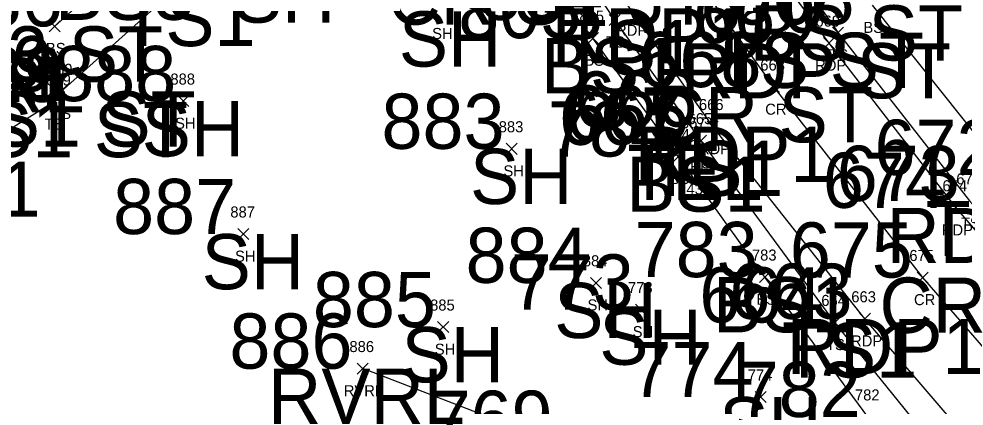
# Model space of a CAD drawing. Extents: x 1616840 to 1618410, y 488554 to 491945.
# Drawn here: x 1617725.1 to 1617896.5, y 488979.2 to 489049.4 of the extents above; entities that cross this region are included whole.
import ezdxf

# ---------------------------------------------------------------- set-up
doc = ezdxf.new("R2010")
doc.units = 0
for name, color, linetype in [('C_A', 7, 'Continuous'), ('C_I', 7, 'Continuous'), ('L_A', 7, 'Continuous'), ('L_I', 7, 'Continuous'), ('L_TIC', 7, 'Continuous'), ('LAWE', 7, 'Continuous'), ('LELB', 7, 'Continuous'), ('P_A', 7, 'Continuous'), ('P_I', 7, 'Continuous'), ('P_TIC', 7, 'Continuous'), ('PET', 7, 'Continuous'), ('PRC', 7, 'Continuous'), ('U_A', 7, 'Continuous'), ('U_C', 7, 'Continuous'), ('U_I', 7, 'Continuous'), ('UP', 7, 'Continuous')]:
    doc.layers.add(name, color=color, linetype=linetype)

msp = doc.modelspace()

# ---------------------------------------------------------------- linework, layer by layer
at = {"layer": 'L_TIC'}
for points in [[(1617730.6, 489047.04), (1617732.6, 489049.04)], [(1617732.6, 489047.04), (1617730.6, 489049.04)], [(1617832.17, 489048.2), (1617834.17, 489050.2)], [(1617834.17, 489048.2), (1617832.17, 489050.2)], [(1617828.21, 489044.9), (1617830.21, 489046.9)], [(1617830.21, 489044.9), (1617828.21, 489046.9)], [(1617872.66, 489045.89), (1617874.66, 489047.89)], [(1617874.66, 489045.89), (1617872.66, 489047.89)], [(1617731.77, 489035.26), (1617733.77, 489037.26)], [(1617733.77, 489035.26), (1617731.77, 489037.26)], [(1617730.38, 489033.33), (1617732.38, 489035.33)], [(1617732.38, 489033.33), (1617730.38, 489035.33)], [(1617753.96, 489033.49), (1617755.96, 489035.49)], [(1617755.96, 489033.49), (1617753.96, 489035.49)], [(1617847.82, 489026.32), (1617849.82, 489028.32)], [(1617849.82, 489026.32), (1617847.82, 489028.32)], [(1617813.49, 489024.85), (1617815.49, 489026.85)], [(1617815.49, 489024.85), (1617813.49, 489026.85)], [(1617843.69, 489023.46), (1617845.69, 489025.46)], [(1617845.69, 489023.46), (1617843.69, 489025.46)], [(1617764.83, 489009.41), (1617766.83, 489011.41)], [(1617766.83, 489009.41), (1617764.83, 489011.41)], [(1617828.75, 489000.57), (1617830.75, 489002.57)], [(1617830.75, 489000.57), (1617828.75, 489002.57)], [(1617859.4, 489001.61), (1617861.4, 489003.61)], [(1617861.4, 489001.61), (1617859.4, 489003.61)], [(1617836.93, 488995.73), (1617838.93, 488997.73)], [(1617838.93, 488995.73), (1617836.93, 488997.73)], [(1617872.07, 488993.39), (1617874.07, 488995.39)], [(1617874.07, 488993.39), (1617872.07, 488995.39)], [(1617801.06, 488992.55), (1617803.06, 488994.55)], [(1617803.06, 488992.55), (1617801.06, 488994.55)], [(1617786.48, 488985.03), (1617788.48, 488987.03)], [(1617788.48, 488985.03), (1617786.48, 488987.03)], [(1617858.65, 488979.88), (1617860.65, 488981.88)], [(1617860.65, 488979.88), (1617858.65, 488981.88)]]:
    msp.add_lwpolyline(points, dxfattribs=at)
at = {"layer": 'LAWE'}
msp.add_lwpolyline([(1618101.04, 488678.83), (1618071.55, 488686.16), (1618015.21, 488698.55), (1617976.19, 488731.16), (1617953.51, 488754.8), (1617940.28, 488784.78), (1617928.1, 488804), (1617924.77, 488823.27), (1617928.92, 488856.52), (1617921.32, 488892.33), (1617913.77, 488910.32), (1617892.86, 488930.49), (1617858.2, 488964.99), (1617823.76, 488972.04), (1617787.48, 488986.03)], dxfattribs=at)
msp.add_lwpolyline([(1618101.04, 488678.83), (1618071.55, 488686.16), (1618015.21, 488698.55), (1617976.19, 488731.16), (1617953.51, 488754.8), (1617940.28, 488784.78), (1617928.1, 488804), (1617924.77, 488823.27), (1617928.92, 488856.52), (1617921.32, 488892.33), (1617913.77, 488910.32), (1617892.86, 488930.49), (1617858.2, 488964.99), (1617823.76, 488972.04), (1617787.48, 488986.03)], dxfattribs=at)
at = {"layer": 'LELB'}
for points in [[(1617732.77, 489036.26), (1617753.12, 489054.45), (1617766.37, 489068.79), (1617772.77, 489089.81), (1617771.81, 489098.82), (1617785.66, 489112.05), (1617792.61, 489109.83)], [(1617732.77, 489036.26), (1617753.12, 489054.45), (1617766.37, 489068.79), (1617772.77, 489089.81), (1617771.81, 489098.82), (1617785.66, 489112.05), (1617792.61, 489109.83)], [(1618368.75, 488613.8), (1618321.4, 488632.94), (1618282.27, 488648.99), (1618242.69, 488669.8), (1618172.86, 488718.63), (1618158.01, 488727.46), (1618153.55, 488725.35), (1618127.44, 488751.79), (1618097.12, 488773.93), (1618062.46, 488804.42), (1618020.43, 488842.82), (1617984.54, 488876.57), (1617940.45, 488918.71), (1617907.97, 488951.36), (1617873.07, 488994.39), (1617848.82, 489027.32), (1617833.17, 489049.2), (1617821.83, 489065.98), (1617816, 489078.6), (1617805.53, 489095.77), (1617797.92, 489111.87)], [(1618368.75, 488613.8), (1618321.4, 488632.94), (1618282.27, 488648.99), (1618242.69, 488669.8), (1618172.86, 488718.63), (1618158.01, 488727.46), (1618153.55, 488725.35), (1618127.44, 488751.79), (1618097.12, 488773.93), (1618062.46, 488804.42), (1618020.43, 488842.82), (1617984.54, 488876.57), (1617940.45, 488918.71), (1617907.97, 488951.36), (1617873.07, 488994.39), (1617848.82, 489027.32), (1617833.17, 489049.2), (1617821.83, 489065.98), (1617816, 489078.6), (1617805.53, 489095.77), (1617797.92, 489111.87)], [(1618038.54, 488779.2), (1618030.18, 488793.91), (1618028.41, 488809.69), (1618005.43, 488835.74), (1617969.51, 488869.77), (1617943.16, 488902.22), (1617925.66, 488922.22), (1617902.54, 488947.76), (1617879.08, 488977.27), (1617860.4, 489002.61), (1617844.69, 489024.46), (1617829.21, 489045.9), (1617817.37, 489061.45), (1617811.98, 489074.73), (1617802.97, 489090.49), (1617793.73, 489107.5), (1617792.96, 489109.75)], [(1618038.54, 488779.2), (1618030.18, 488793.91), (1618028.41, 488809.69), (1618005.43, 488835.74), (1617969.51, 488869.77), (1617943.16, 488902.22), (1617925.66, 488922.22), (1617902.54, 488947.76), (1617879.08, 488977.27), (1617860.4, 489002.61), (1617844.69, 489024.46), (1617829.21, 489045.9), (1617817.37, 489061.45), (1617811.98, 489074.73), (1617802.97, 489090.49), (1617793.73, 489107.5), (1617792.96, 489109.75)], [(1617731.6, 489048.04), (1617743.93, 489059.21), (1617752.4, 489067.49), (1617761.2, 489076.52), (1617763.81, 489089.74), (1617762.15, 489099.99)], [(1617731.6, 489048.04), (1617743.93, 489059.21), (1617752.4, 489067.49), (1617761.2, 489076.52), (1617763.81, 489089.74), (1617762.15, 489099.99)], [(1617863.31, 489061.8), (1617873.66, 489046.89)], [(1617863.31, 489061.8), (1617873.66, 489046.89)], [(1617879.81, 489051.85), (1617904.35, 489021.12), (1617947.62, 488976.78), (1617977.61, 488946.51), (1618015.66, 488908.18), (1618041.03, 488885.14), (1618075.84, 488847.6), (1618086.99, 488829.82), (1618109.76, 488805.64), (1618148.46, 488775.15)], [(1617879.81, 489051.85), (1617904.35, 489021.12), (1617947.62, 488976.78), (1617977.61, 488946.51), (1618015.66, 488908.18), (1618041.03, 488885.14), (1618075.84, 488847.6), (1618086.99, 488829.82), (1618109.76, 488805.64), (1618148.46, 488775.15)], [(1617873.66, 489046.89), (1617897.51, 489016.41), (1617938.42, 488970.46), (1617969.5, 488937.69), (1618005.95, 488898.76), (1618030.22, 488874.79), (1618079.27, 488832.72), (1618108.55, 488803.91)], [(1617873.66, 489046.89), (1617897.51, 489016.41), (1617938.42, 488970.46), (1617969.5, 488937.69), (1618005.95, 488898.76), (1618030.22, 488874.79), (1618079.27, 488832.72), (1618108.55, 488803.91)], [(1617731.38, 489034.33), (1617714.15, 489023.55), (1617701.64, 489017.02)], [(1617731.38, 489034.33), (1617714.15, 489023.55), (1617701.64, 489017.02)]]:
    msp.add_lwpolyline(points, dxfattribs=at)
at = {"layer": 'P_TIC'}
for points in [[(1617871.01, 489043.99), (1617873.01, 489045.99)], [(1617873.01, 489043.99), (1617871.01, 489045.99)], [(1617861.02, 489036.03), (1617863.02, 489038.03)], [(1617863.02, 489036.03), (1617861.02, 489038.03)], [(1617849.94, 489028.87), (1617851.94, 489030.87)], [(1617851.94, 489028.87), (1617849.94, 489030.87)], [(1617893.99, 489014.16), (1617895.99, 489016.16)], [(1617895.99, 489014.16), (1617893.99, 489016.16)], [(1617887.99, 489001.53), (1617889.99, 489003.53)], [(1617889.99, 489001.53), (1617887.99, 489003.53)], [(1617877.52, 488994.05), (1617879.52, 488996.05)], [(1617879.52, 488994.05), (1617877.52, 488996.05)]]:
    msp.add_lwpolyline(points, dxfattribs=at)
at = {"layer": 'PET'}
for points in [[(1618370.16, 488615.85), (1618322.64, 488635.79), (1618284.75, 488653.96), (1618240.83, 488677.95), (1618175.2, 488719.81), (1618156.99, 488732.51), (1618128.6, 488753.01), (1618083.83, 488788.86), (1618061.31, 488807.77), (1618021.71, 488843.39), (1617985.63, 488878.3), (1617944.42, 488920.98), (1617912.44, 488955.55), (1617878.52, 488995.05), (1617850.94, 489029.87), (1617835.91, 489051.33), (1617824.93, 489068.42), (1617810.43, 489094.27), (1617804.67, 489105.1), (1617798.43, 489114.38), (1617805.1, 489123.51), (1617811.42, 489131.94)], [(1618370.16, 488615.85), (1618322.64, 488635.79), (1618284.75, 488653.96), (1618240.83, 488677.95), (1618175.2, 488719.81), (1618156.99, 488732.51), (1618128.6, 488753.01), (1618083.83, 488788.86), (1618061.31, 488807.77), (1618021.71, 488843.39), (1617985.63, 488878.3), (1617944.42, 488920.98), (1617912.44, 488955.55), (1617878.52, 488995.05), (1617850.94, 489029.87), (1617835.91, 489051.33), (1617824.93, 489068.42), (1617810.43, 489094.27), (1617804.67, 489105.1), (1617798.43, 489114.38), (1617805.1, 489123.51), (1617811.42, 489131.94)], [(1617860.97, 489059.9), (1617872.01, 489044.99)], [(1617860.97, 489059.9), (1617872.01, 489044.99)], [(1617872.01, 489044.99), (1617894.99, 489015.16), (1617935.77, 488968.16), (1617966.34, 488935.71), (1618003.97, 488896.99), (1618028.35, 488873.06), (1618077.06, 488828.57), (1618108.12, 488802.11), (1618146.01, 488772.77)], [(1617872.01, 489044.99), (1617894.99, 489015.16), (1617935.77, 488968.16), (1617966.34, 488935.71), (1618003.97, 488896.99), (1618028.35, 488873.06), (1618077.06, 488828.57), (1618108.12, 488802.11), (1618146.01, 488772.77)]]:
    msp.add_lwpolyline(points, dxfattribs=at)
at = {"layer": 'PRC'}
for points in [[(1617846.72, 489058.36), (1617862.02, 489037.03)], [(1617846.72, 489058.36), (1617862.02, 489037.03)], [(1617862.02, 489037.03), (1617888.99, 489002.53), (1617926.01, 488959.87), (1617957.81, 488925.53), (1617994.59, 488887.79), (1618019.67, 488863.32), (1618068.7, 488818.39), (1618098.08, 488793.55), (1618137.08, 488762.99)], [(1617862.02, 489037.03), (1617888.99, 489002.53), (1617926.01, 488959.87), (1617957.81, 488925.53), (1617994.59, 488887.79), (1618019.67, 488863.32), (1618068.7, 488818.39), (1618098.08, 488793.55), (1618137.08, 488762.99)]]:
    msp.add_lwpolyline(points, dxfattribs=at)
at = {"layer": 'UP'}
for p, q in [((1617845.98, 489026.58), (1617846.81, 489026.58)), ((1617847.64, 489026.58), (1617847.64, 489026.58)), ((1617849.31, 489026.58), (1617848.47, 489026.58)), ((1617848.47, 489026.58), (1617848.47, 489026.58)), ((1617849.31, 489026.58), (1617849.31, 489026.58))]:
    msp.add_line(p, q, dxfattribs=at)
msp.add_circle((1617847.64, 489026.58), 0.833, dxfattribs=at)

# ---------------------------------------------------------------- texts
at = {"layer": 'C_A'}
for s, p in [('BS3', (1617731.65, 489049.21)), ('SH', (1617763.93, 489048.71)), ('CR ST JT 668', (1617791.92, 489048.36)), ('TS1', (1617743.51, 489044.45)), ('BS ST', (1617857.65, 489041.85)), ('SH', (1617794.02, 489040.75)), ('RDP1', (1617821.74, 489041.33)), ('TS1', (1617823.56, 489039.2)), ('BS3 ST', (1617705.19, 489038.04)), ('TS ST', (1617851.34, 489036.89)), ('BS1', (1617819.76, 489035.9)), ('RDP ST', (1617845.12, 489034.99)), ('BS1', (1617707.99, 489034.5)), ('RVRL', (1617701.37, 489032.46)), ('CR ST', (1617839.85, 489027.03)), ('TS1 ST', (1617711.86, 489026.26)), ('TS1 ST', (1617710.47, 489024.33)), ('SH', (1617747.4, 489024.49)), ('RDP1', (1617836.77, 489019.87)), ('TEL', (1617835.43, 489016.58)), ('TS1', (1617839.22, 489017.32)), ('SH', (1617806.93, 489015.85)), ('BS1', (1617835.24, 489014.46)), ('TS1', (1617704.54, 489013.55)), ('TS', (1617889.55, 489006.41)), ('RDP', (1617882.43, 489005.16)), ('SH', (1617758.27, 489000.41)), ('BS1', (1617850.95, 488992.61)), ('CR', (1617881.16, 488992.53)), ('SH', (1617822.19, 488991.57)), ('SH', (1617830.37, 488986.73)), ('SH', (1617794.5, 488983.55)), ('TS1', (1617863.47, 488984.39)), ('RDP1', (1617864.35, 488985.05)), ('RVRL', (1617770.31, 488976.03)), ('SH', (1617852.09, 488970.88))]:
    msp.add_text(s, height=10, dxfattribs=at).set_placement(p)
at = {"layer": 'C_I'}
for s, p in [('804', (1617808.76, 489049.2)), ('1036', (1617703.34, 489048.04)), ('805', (1617804.8, 489045.9)), ('670', (1617848.7, 489046.89)), ('669', (1617847.37, 489044.99)), ('668', (1617837.45, 489037.03)), ('889', (1617709.06, 489036.26)), ('1029', (1617703.58, 489034.33)), ('888', (1617731.34, 489034.49)), ('666', (1617825.83, 489029.87)), ('667', (1617823.07, 489026.58)), ('665', (1617824.26, 489027.32)), ('883', (1617790.87, 489025.85)), ('784', (1617821.06, 489024.46)), ('672', (1617880.25, 489021.12)), ('673', (1617873.41, 489016.41)), ('674', (1617870.89, 489015.16)), ('887', (1617742.21, 489010.41)), ('783', (1617836.78, 489002.61)), ('675', (1617864.9, 489002.53)), ('884', (1617806.12, 489001.57)), ('773', (1617814.31, 488996.73)), ('664', (1617848.51, 488994.39)), ('663', (1617853.95, 488995.05)), ('885', (1617778.43, 488993.55)), ('886', (1617763.3, 488986.03)), ('774', (1617836.02, 488980.88)), ('782', (1617855.46, 488977.27)), ('769', (1617799.59, 488972.04))]:
    msp.add_text(s, height=10, dxfattribs=at).set_placement(p)
at = {"layer": 'L_A'}
for s, p in [('BS', (1617878.25, 489046.85)), ('SH', (1617800.06, 489045.75)), ('BS', (1617730.04, 489043.04)), ('TS', (1617831.58, 489044.2)), ('TS', (1617872.07, 489041.89)), ('BS', (1617827.65, 489040.9)), ('TS', (1617731.17, 489031.26)), ('TS', (1617729.79, 489029.33)), ('SH', (1617753.45, 489029.49)), ('SH', (1617812.98, 489020.85)), ('TS', (1617847.23, 489022.32)), ('BS', (1617843.13, 489019.46)), ('TS', (1617895.92, 489011.41)), ('SH', (1617764.32, 489005.41)), ('BS', (1617858.84, 488997.61)), ('SH', (1617828.23, 488996.57)), ('SH', (1617836.42, 488991.73)), ('SH', (1617800.54, 488988.55)), ('TS', (1617871.48, 488989.39)), ('RVRL', (1617784.04, 488981.03))]:
    msp.add_text(s, height=2, dxfattribs=at).set_placement(p)
at = {"layer": 'L_I'}
for s, p in [('805', (1617826.76, 489048.9)), ('889', (1617730.4, 489039.26)), ('1029', (1617728.6, 489037.33)), ('888', (1617752.6, 489037.49)), ('665', (1617846.37, 489030.32)), ('883', (1617812.13, 489028.85)), ('784', (1617842.32, 489027.46)), ('673', (1617895.1, 489019.41)), ('887', (1617763.47, 489013.41)), ('783', (1617858.04, 489005.61)), ('884', (1617827.38, 489004.57)), ('773', (1617835.57, 488999.73)), ('664', (1617870.62, 488997.39)), ('885', (1617799.69, 488996.55)), ('886', (1617785.06, 488989.03)), ('774', (1617857.28, 488983.88)), ('782', (1617876.72, 488980.27))]:
    msp.add_text(s, height=2, dxfattribs=at).set_placement(p)
at = {"layer": 'P_A'}
for s, p in [('RDP', (1617833.4, 489046.33)), ('RDP', (1617869.5, 489039.99)), ('CR', (1617860.45, 489032.03)), ('RDP', (1617848.43, 489024.87)), ('RDP', (1617892.47, 489010.16)), ('CR', (1617887.42, 488997.53)), ('RDP', (1617876.01, 488990.05))]:
    msp.add_text(s, height=2, dxfattribs=at).set_placement(p)
at = {"layer": 'P_I'}
for s, p in [('669', (1617869.55, 489047.99)), ('668', (1617859.56, 489040.03)), ('666', (1617848.43, 489032.87)), ('674', (1617892.58, 489018.16)), ('675', (1617886.58, 489005.53)), ('663', (1617876.06, 488998.05))]:
    msp.add_text(s, height=2, dxfattribs=at).set_placement(p)
at = {"layer": 'U_A'}
msp.add_text('TEL', height=2, dxfattribs=at).set_placement((1617845.2, 489021.58))
at = {"layer": 'U_C'}
msp.add_text('43', height=2, dxfattribs=at).set_placement((1617846.17, 489017.58))
at = {"layer": 'U_I'}
msp.add_text('667', height=2, dxfattribs=at).set_placement((1617845.18, 489029.58))

doc.saveas('drawing.dxf')
